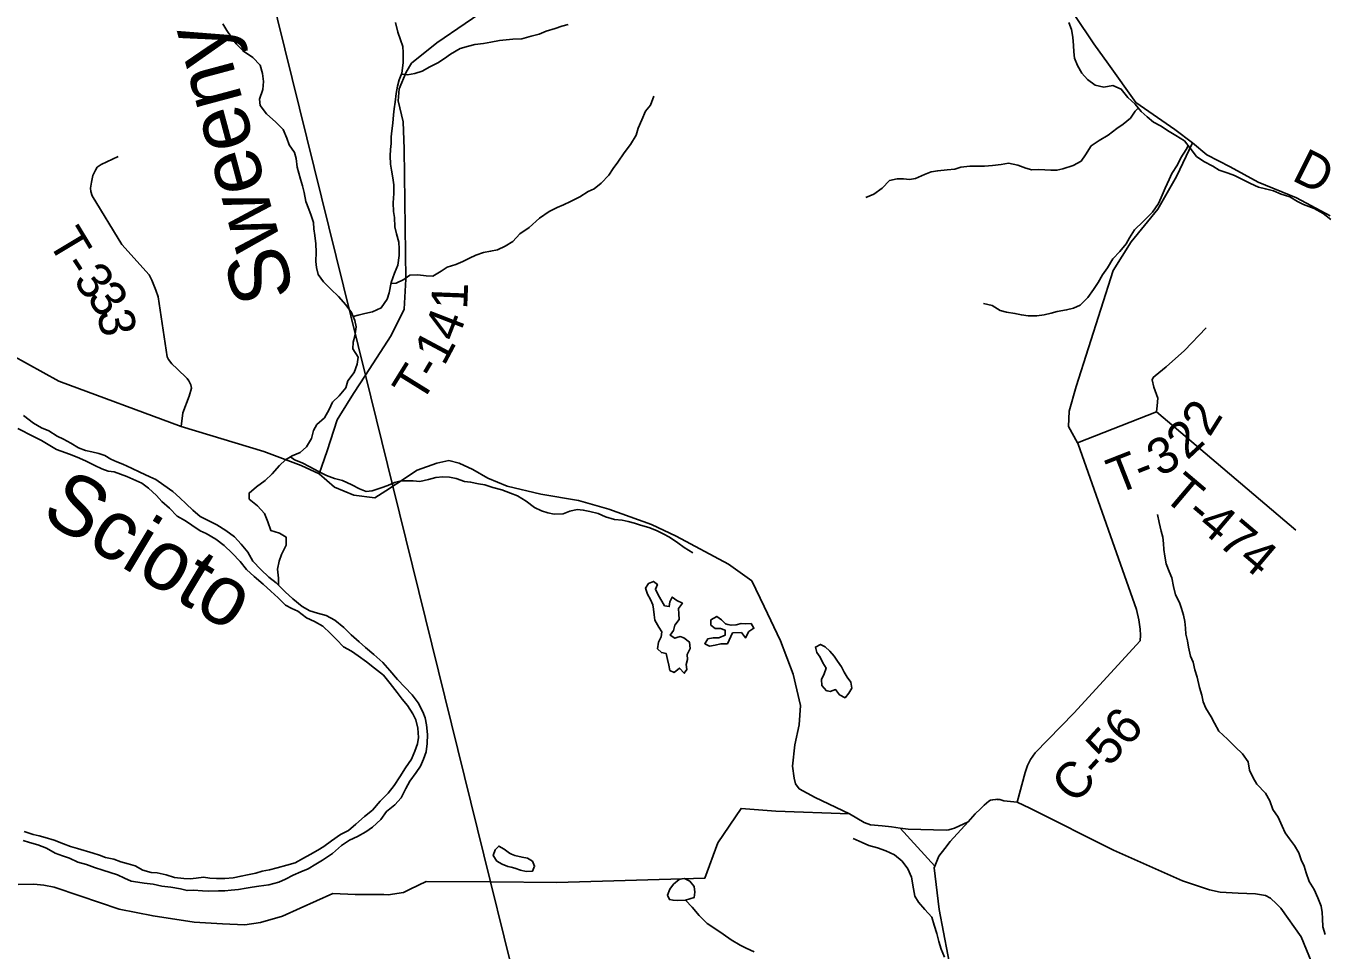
# Model space of a CAD drawing. Extents: x 1624196 to 2029251, y 146837 to 440034.
# Drawn here: x 1799754 to 1810588, y 307319 to 315024 of the extents above; entities that cross this region are included whole.
import ezdxf

# ---------------------------------------------------------------- set-up
doc = ezdxf.new("R2010")
doc.units = 0
for name, color, linetype in [('GM_X_County_Road', 7, 'Continuous'), ('GM_X_County_Road_Text', 7, 'Continuous'), ('GM_X_Minor_Lake', 7, 'Continuous'), ('GM_X_Minor_River', 7, 'Continuous'), ('GM_X_Minor_River_Text', 7, 'Continuous'), ('GM_X_Township', 7, 'Continuous'), ('GM_X_Township_Road', 7, 'Continuous'), ('GM_X_Township_Road_Text', 7, 'Continuous')]:
    doc.layers.add(name, color=color, linetype=linetype)

msp = doc.modelspace()

# ---------------------------------------------------------------- linework, layer by layer
at = {"layer": 'GM_X_County_Road'}
for points in [[(1809483, 314049), (1809335, 314162), (1809009, 314386), (1808783, 314705), (1808659, 314874), (1808500, 315112)], [(1808021, 308553), (1808088, 308800), (1808106, 308857), (1808130, 308908), (1808171, 308963), (1808494, 309294), (1809047, 309898), (1809050, 309945), (1809046, 309995), (1809035, 310071), (1809014, 310157), (1808530, 311536), (1808523, 311549), (1808448, 311684), (1808453, 311813), (1808511, 312018), (1808822, 312986), (1808970, 313224), (1809193, 313496), (1809349, 313770), (1809483, 314049)], [(1810631, 313440), (1810350, 313592), (1810029, 313723), (1809797, 313849), (1809603, 313950), (1809483, 314049)], [(1799635, 312279), (1800027, 312062), (1801049, 311685), (1801736, 311477), (1802049, 311360), (1802200, 311289), (1802328, 311178), (1802488, 311111), (1802663, 311089), (1802786, 311168)], [(1802786, 311168), (1802786, 311168), (1802813, 311186), (1802843, 311205), (1803015, 311319), (1803179, 311379), (1803281, 311400), (1803366, 311379), (1803481, 311326), (1803606, 311253), (1803766, 311186), (1804048, 311119), (1804362, 311066), (1804614, 310994), (1804971, 310867), (1805176, 310769), (1805614, 310536), (1805807, 310396), (1805909, 310182), (1806045, 309896), (1806152, 309618), (1806213, 309359), (1806202, 309196), (1806166, 309029), (1806147, 308852), (1806161, 308752), (1806171, 308704), (1806203, 308663), (1806336, 308591), (1806623, 308455), (1806743, 308382), (1806796, 308363), (1806894, 308354), (1806973, 308345), (1807044, 308335), (1807111, 308326), (1807429, 308319), (1807450, 308322), (1807477, 308328), (1807497, 308336), (1807612, 308387)], [(1807612, 308387), (1807671, 308454), (1807714, 308496), (1807745, 308527), (1807783, 308559), (1807799, 308568), (1807817, 308572), (1807841, 308575), (1807851, 308576), (1807855, 308574), (1807857, 308575), (1807875, 308573), (1807908, 308563), (1808021, 308553)], [(1808021, 308553), (1808127, 308501), (1808824, 308151), (1809398, 307895), (1809623, 307822), (1809713, 307802), (1809863, 307792), (1810007, 307788), (1810091, 307772), (1810134, 307750), (1810182, 307705), (1810219, 307669), (1810388, 307429), (1810478, 307211), (1810530, 307041), (1810580, 306937)], [(1807333, 308017), (1807044, 308335)], [(1807694, 305899), (1807718, 306131), (1807746, 306356), (1807742, 306500), (1807685, 306604), (1807608, 306706), (1807550, 306826), (1807479, 307090), (1807369, 307658), (1807328, 308005), (1807333, 308017), (1807367, 308102), (1807417, 308166), (1807460, 308225), (1807612, 308387)]]:
    msp.add_lwpolyline(points, dxfattribs=at)
at = {"layer": 'GM_X_Minor_Lake'}
for points in [[(1805182, 309924), (1805166, 309919), (1805126, 309945), (1805154, 309983), (1805166, 310029), (1805201, 310075), (1805199, 310123), (1805195, 310167), (1805228, 310210), (1805182, 310232), (1805144, 310262), (1805123, 310222), (1805119, 310182), (1805079, 310190), (1805025, 310281), (1805003, 310327), (1805020, 310367), (1804986, 310393), (1804945, 310375), (1804921, 310335), (1804937, 310287), (1804961, 310241), (1804981, 310197), (1804988, 310160), (1804992, 310114), (1804998, 310070), (1805032, 310012)], [(1805606, 310034), (1805588, 310039), (1805554, 310073), (1805514, 310100), (1805466, 310072), (1805464, 310028), (1805502, 309999), (1805546, 309999), (1805586, 309985), (1805586, 309945), (1805533, 309921), (1805485, 309921), (1805439, 309913), (1805415, 309873), (1805455, 309853), (1805501, 309861), (1805549, 309871), (1805603, 309872), (1805646, 309965)], [(1805032, 310012), (1805058, 309971), (1805051, 309931), (1805029, 309885), (1805021, 309831), (1805053, 309799), (1805093, 309791), (1805103, 309740), (1805114, 309694), (1805124, 309650), (1805160, 309634), (1805203, 309670), (1805243, 309627), (1805265, 309659), (1805259, 309699), (1805271, 309741), (1805268, 309782), (1805294, 309832), (1805286, 309886), (1805240, 309922), (1805210, 309933), (1805182, 309924)], [(1805646, 309965), (1805720, 309966), (1805754, 309922), (1805783, 309974), (1805825, 310002), (1805801, 310042), (1805757, 310040), (1805717, 310041), (1805677, 310031), (1805634, 310027), (1805606, 310034)], [(1806521, 309728), (1806494, 309768), (1806457, 309810), (1806419, 309846), (1806379, 309867), (1806338, 309845), (1806348, 309801), (1806376, 309760), (1806398, 309714), (1806426, 309670), (1806411, 309622), (1806387, 309574), (1806391, 309525), (1806431, 309481), (1806438, 309479)], [(1806438, 309479), (1806461, 309475), (1806505, 309491), (1806539, 309446), (1806585, 309422), (1806617, 309462), (1806640, 309502), (1806632, 309552), (1806602, 309595), (1806576, 309635), (1806554, 309679), (1806521, 309728)], [(1803804, 308118), (1803786, 308126), (1803742, 308161), (1803696, 308185), (1803668, 308153), (1803650, 308107), (1803680, 308061), (1803726, 308034), (1803772, 308014), (1803800, 308010)], [(1803800, 308010), (1803830, 308000), (1803878, 307985), (1803926, 307973), (1803978, 307975), (1803995, 308019), (1803977, 308059), (1803935, 308086), (1803891, 308092), (1803831, 308106), (1803804, 308118)], [(1805224, 307911), (1805201, 307907), (1805155, 307867), (1805124, 307827), (1805104, 307777), (1805120, 307739), (1805150, 307734), (1805190, 307732), (1805255, 307734)], [(1805255, 307734), (1805327, 307758), (1805331, 307802), (1805325, 307848), (1805289, 307892), (1805245, 307915), (1805224, 307911)]]:
    msp.add_lwpolyline(points, dxfattribs=at)
at = {"layer": 'GM_X_Minor_River'}
for points in [[(1802483, 312601), (1802523, 312613), (1802580, 312627), (1802644, 312641), (1802716, 312674), (1802765, 312746), (1802784, 312798), (1802800, 312886), (1802827, 312963), (1802855, 313029), (1802866, 313111), (1802866, 313165), (1802863, 313221), (1802845, 313290), (1802831, 313348), (1802828, 313428), (1802820, 313478), (1802817, 313549), (1802821, 313627), (1802822, 313699), (1802812, 313757), (1802802, 313822), (1802795, 313872), (1802791, 313942), (1802793, 313994), (1802800, 314044), (1802800, 314099), (1802804, 314151), (1802813, 314213), (1802819, 314283), (1802824, 314333), (1802834, 314389), (1802841, 314460), (1802853, 314522), (1802865, 314574), (1802888, 314632), (1802900, 314718), (1802899, 314802), (1802897, 314853), (1802878, 314909), (1802856, 314973), (1802836, 315052)], [(1810159, 313650), (1810091, 313666), (1810033, 313681), (1809967, 313711), (1809899, 313744), (1809833, 313778), (1809779, 313797), (1809705, 313821), (1809653, 313856), (1809577, 313894), (1809517, 313937), (1809463, 314005), (1809415, 314066), (1809343, 314112), (1809287, 314145), (1809215, 314191), (1809157, 314222), (1809105, 314268), (1809053, 314311), (1809004, 314373), (1808944, 314428), (1808888, 314496), (1808818, 314527), (1808744, 314515), (1808670, 314530), (1808606, 314578), (1808560, 314631), (1808524, 314695), (1808498, 314755), (1808493, 314810), (1808491, 314862), (1808484, 314932), (1808474, 314994), (1808452, 315053)], [(1801860, 310361), (1801859, 310420), (1801851, 310494), (1801864, 310562), (1801884, 310618), (1801925, 310696), (1801923, 310762), (1801869, 310795), (1801797, 310817), (1801771, 310890), (1801744, 310960), (1801684, 311023), (1801614, 311079), (1801614, 311129), (1801677, 311181), (1801748, 311233), (1801806, 311289), (1801867, 311359), (1801917, 311405), (1801974, 311440), (1802040, 311468), (1802093, 311514), (1802135, 311584), (1802152, 311650), (1802178, 311700), (1802243, 311756), (1802283, 311826), (1802310, 311886), (1802366, 311940), (1802421, 312006), (1802439, 312064), (1802490, 312134), (1802515, 312204), (1802525, 312262), (1802479, 312332), (1802482, 312387), (1802496, 312437), (1802507, 312515), (1802497, 312567), (1802469, 312634), (1802422, 312700), (1802360, 312769), (1802296, 312829), (1802236, 312892), (1802190, 312952), (1802177, 313011), (1802171, 313061), (1802174, 313139), (1802170, 313207), (1802162, 313276), (1802153, 313334), (1802151, 313386), (1802131, 313444), (1802112, 313497), (1802088, 313561), (1802074, 313635), (1802061, 313692), (1802043, 313746), (1802029, 313796), (1802014, 313846), (1802008, 313919), (1801994, 313969), (1801949, 314033), (1801929, 314090), (1801899, 314160), (1801837, 314223), (1801760, 314291), (1801706, 314362), (1801702, 314414), (1801729, 314494), (1801735, 314561), (1801726, 314627), (1801706, 314697), (1801646, 314762), (1801568, 314814), (1801507, 314875), (1801465, 314933), (1801429, 314986), (1801395, 315042)], [(1802884, 314622), (1802936, 314618), (1802996, 314627), (1803057, 314647), (1803123, 314683), (1803189, 314716), (1803244, 314754), (1803294, 314788), (1803375, 314836), (1803445, 314855), (1803496, 314869), (1803570, 314879), (1803630, 314890), (1803703, 314904), (1803759, 314908), (1803813, 314913), (1803889, 314917), (1803966, 314939), (1804034, 314956), (1804092, 314980), (1804167, 315004), (1804223, 315023), (1804275, 315037)], [(1802798, 312876), (1802842, 312880), (1802905, 312910), (1802955, 312946), (1803023, 312949), (1803092, 312941), (1803148, 312939), (1803216, 312980), (1803267, 313012), (1803339, 313036), (1803397, 313059), (1803452, 313089), (1803506, 313113), (1803568, 313135), (1803629, 313146), (1803687, 313158), (1803749, 313188), (1803814, 313228), (1803871, 313291), (1803949, 313345), (1804036, 313421), (1804117, 313477), (1804185, 313510), (1804237, 313534), (1804294, 313560), (1804374, 313600), (1804443, 313643), (1804493, 313667), (1804550, 313713), (1804614, 313779), (1804651, 313837), (1804689, 313889), (1804742, 313967), (1804795, 314035), (1804843, 314115), (1804860, 314173), (1804890, 314241), (1804921, 314313), (1804963, 314365), (1804990, 314439)], [(1809030, 314340), (1809005, 314313), (1808965, 314255), (1808904, 314205), (1808852, 314169), (1808779, 314114), (1808705, 314070), (1808636, 314024), (1808591, 313950), (1808555, 313898), (1808487, 313860), (1808402, 313833), (1808352, 313821), (1808302, 313821), (1808251, 313826), (1808197, 313828), (1808143, 313826), (1808093, 313839), (1808027, 313863), (1807947, 313880), (1807886, 313868), (1807814, 313862), (1807748, 313855), (1807625, 313855), (1807551, 313846), (1807501, 313830), (1807437, 313824), (1807358, 313817), (1807304, 313807), (1807248, 313785), (1807171, 313752), (1807121, 313744), (1807071, 313750), (1807019, 313749), (1806956, 313735), (1806894, 313671), (1806825, 313623), (1806757, 313594)], [(1809447, 314026), (1809429, 313993), (1809386, 313925), (1809356, 313867), (1809311, 313795), (1809287, 313743), (1809254, 313673), (1809221, 313595), (1809199, 313543), (1809148, 313473), (1809070, 313393), (1808999, 313324), (1808956, 313258), (1808930, 313208), (1808875, 313144), (1808819, 313082), (1808774, 313008), (1808733, 312948), (1808695, 312884), (1808658, 312828), (1808610, 312760), (1808545, 312696), (1808491, 312672), (1808432, 312657), (1808354, 312643), (1808304, 312629), (1808246, 312616), (1808183, 312608), (1808113, 312608), (1808055, 312615), (1808001, 312627), (1807931, 312637), (1807877, 312652), (1807811, 312692), (1807738, 312711)], [(1810637, 313410), (1810571, 313461), (1810497, 313501), (1810407, 313536), (1810357, 313562), (1810293, 313599), (1810223, 313623), (1810159, 313650)], [(1800686, 307884), (1800738, 307876), (1800814, 307867), (1800888, 307851), (1800963, 307842), (1801043, 307828), (1801097, 307815), (1801151, 307819), (1801225, 307812), (1801280, 307810), (1801360, 307812), (1801412, 307813), (1801464, 307817), (1801525, 307823), (1801589, 307834), (1801641, 307842), (1801697, 307850), (1801778, 307863), (1801862, 307885), (1801919, 307909), (1801981, 307944), (1802047, 307970), (1802106, 307996), (1802170, 308034), (1802227, 308069), (1802309, 308123), (1802384, 308189), (1802451, 308235), (1802519, 308264), (1802587, 308304), (1802644, 308344), (1802713, 308406), (1802759, 308474), (1802830, 308529), (1802882, 308589), (1802923, 308665), (1802954, 308727), (1803008, 308799), (1803043, 308853), (1803069, 308909), (1803090, 308971), (1803100, 309042), (1803103, 309116), (1803095, 309196), (1803083, 309254), (1803064, 309305), (1803024, 309381), (1802974, 309446), (1802913, 309510), (1802851, 309575), (1802787, 309651), (1802729, 309716), (1802655, 309783), (1802586, 309841), (1802532, 309890), (1802466, 309948), (1802404, 310009), (1802330, 310070), (1802256, 310108), (1802184, 310127), (1802122, 310147), (1802058, 310184), (1801980, 310248), (1801916, 310305), (1801840, 310380), (1801778, 310428), (1801711, 310493), (1801647, 310561), (1801605, 310636), (1801547, 310704), (1801494, 310763), (1801420, 310818), (1801344, 310864), (1801274, 310901), (1801206, 310935), (1801144, 310988), (1801090, 311040), (1801036, 311089), (1800978, 311143), (1800904, 311194), (1800836, 311242), (1800786, 311265), (1800702, 311304), (1800634, 311338), (1800562, 311369), (1800512, 311391), (1800462, 311411), (1800410, 311442), (1800360, 311460), (1800304, 311472), (1800250, 311483), (1800192, 311507), (1800128, 311546), (1800066, 311578), (1800014, 311605), (1799944, 311649), (1799884, 311674), (1799816, 311712), (1799732, 311777)], [(1799685, 311669), (1799817, 311602), (1799883, 311567), (1799953, 311525), (1800009, 311492), (1800085, 311464)], [(1800085, 311464), (1800139, 311445), (1800199, 311419), (1800255, 311396), (1800327, 311360), (1800387, 311331), (1800439, 311313), (1800490, 311305), (1800542, 311288), (1800594, 311268), (1800670, 311233), (1800720, 311211), (1800776, 311171), (1800842, 311110), (1800887, 311060), (1800951, 311003), (1801015, 310938), (1801083, 310898), (1801137, 310861), (1801207, 310815), (1801257, 310792), (1801337, 310744), (1801407, 310693), (1801473, 310629), (1801540, 310558), (1801592, 310493), (1801658, 310433), (1801732, 310370), (1801796, 310312), (1801856, 310255), (1801919, 310194), (1801971, 310166), (1802021, 310144), (1802093, 310089), (1802161, 310059), (1802229, 310018), (1802293, 309957), (1802343, 309907), (1802403, 309848), (1802469, 309810), (1802523, 309771), (1802593, 309723), (1802659, 309670), (1802735, 309610), (1802790, 309541), (1802850, 309466), (1802892, 309410), (1802936, 309358), (1802979, 309287), (1803005, 309237), (1803021, 309170), (1803028, 309092), (1803018, 309038), (1802997, 308978), (1802969, 308910), (1802918, 308838), (1802871, 308764), (1802823, 308692), (1802774, 308628), (1802708, 308560), (1802643, 308486), (1802576, 308433), (1802506, 308369), (1802443, 308315), (1802377, 308281), (1802302, 308229), (1802237, 308182), (1802187, 308152), (1802125, 308116), (1802068, 308084), (1801998, 308047), (1801929, 308027), (1801849, 308005), (1801785, 307988), (1801724, 307976), (1801672, 307960), (1801600, 307945), (1801547, 307935), (1801481, 307921), (1801411, 307914), (1801343, 307914), (1801288, 307918), (1801234, 307925), (1801174, 307917), (1801122, 307911), (1801070, 307916), (1800991, 307924), (1800923, 307945), (1800847, 307961), (1800797, 307966), (1800729, 307984), (1800665, 308020), (1800607, 308037), (1800545, 308053), (1800485, 308076), (1800418, 308090), (1800366, 308109), (1800314, 308125), (1800184, 308166), (1800126, 308182), (1800066, 308203)], [(1801960, 311432), (1801992, 311406), (1802056, 311382), (1802120, 311347), (1802192, 311309), (1802260, 311276), (1802326, 311250), (1802394, 311235), (1802470, 311199), (1802536, 311164), (1802590, 311142), (1802642, 311147), (1802715, 311173), (1802771, 311191), (1802827, 311217), (1802882, 311230), (1802934, 311232), (1802984, 311232), (1803038, 311227), (1803111, 311243), (1803173, 311259), (1803231, 311264), (1803285, 311262), (1803341, 311250), (1803411, 311225), (1803462, 311221), (1803528, 311206), (1803580, 311198), (1803648, 311176), (1803722, 311155), (1803794, 311129), (1803854, 311106), (1803924, 311062), (1803994, 311009), (1804054, 310980), (1804106, 310964), (1804160, 310952), (1804233, 310957), (1804289, 310977), (1804351, 310991), (1804401, 310988), (1804456, 310976), (1804526, 310958), (1804588, 310931), (1804662, 310909), (1804726, 310902), (1804776, 310892), (1804828, 310878), (1804880, 310861), (1804948, 310843), (1805012, 310818), (1805068, 310788), (1805120, 310761), (1805190, 310715), (1805244, 310676), (1805314, 310632)], [(1810590, 307448), (1810570, 307512), (1810567, 307581), (1810563, 307631), (1810556, 307685), (1810528, 307754), (1810496, 307824), (1810454, 307890), (1810429, 307963), (1810413, 308019), (1810389, 308071), (1810368, 308128), (1810332, 308190), (1810292, 308247), (1810254, 308297), (1810231, 308351), (1810197, 308426), (1810151, 308490), (1810126, 308563), (1810090, 308627), (1810020, 308702), (1809988, 308754), (1809959, 308818), (1809947, 308887), (1809899, 308955), (1809838, 309014), (1809774, 309078), (1809702, 309143), (1809666, 309210), (1809639, 309264), (1809593, 309336), (1809571, 309387), (1809559, 309443), (1809542, 309507), (1809520, 309594), (1809501, 309656), (1809487, 309718), (1809467, 309769), (1809450, 309845), (1809440, 309897), (1809426, 309954), (1809423, 310004), (1809419, 310058), (1809407, 310110), (1809390, 310166), (1809374, 310217), (1809340, 310281), (1809323, 310349), (1809309, 310422), (1809287, 310474), (1809262, 310538), (1809252, 310603), (1809244, 310659), (1809241, 310709), (1809235, 310761), (1809221, 310812), (1809204, 310884), (1809190, 310950)], [(1799731, 308231), (1799783, 308216), (1799853, 308196), (1799925, 308167), (1799997, 308127), (1800059, 308104), (1800117, 308086), (1800185, 308051), (1800259, 308033), (1800325, 308006), (1800394, 307984), (1800456, 307964), (1800516, 307945), (1800576, 307917), (1800632, 307894), (1800686, 307884)], [(1800066, 308203), (1799990, 308235), (1799914, 308258), (1799864, 308272), (1799813, 308282), (1799739, 308307)], [(1807414, 307260), (1807386, 307326), (1807368, 307391), (1807349, 307457), (1807327, 307525), (1807307, 307592), (1807250, 307658), (1807196, 307719), (1807168, 307769), (1807156, 307829), (1807139, 307926), (1807107, 307996), (1807060, 308059), (1806998, 308113), (1806924, 308146), (1806856, 308170), (1806784, 308191), (1806728, 308215), (1806653, 308250)], [(1805826, 307304), (1805760, 307334), (1805710, 307358), (1805636, 307403), (1805568, 307452), (1805500, 307498), (1805435, 307541), (1805367, 307607), (1805309, 307676), (1805255, 307734)]]:
    msp.add_lwpolyline(points, dxfattribs=at)
at = {"layer": 'GM_X_Township'}
for points in [[(1793842, 325957), (1794760, 325677), (1795508, 325685), (1796776, 323969), (1796838, 323914), (1797270, 323640), (1800145, 321795), (1800213, 321753), (1800750, 319544), (1800824, 319242), (1800870, 319053), (1802585, 312112), (1802813, 311186), (1803628, 307887), (1804881, 302812), (1805039, 302173), (1805904, 298671)], [(1805904, 298671), (1805039, 302173), (1804881, 302812), (1803628, 307887), (1802813, 311186), (1802585, 312112), (1800870, 319053), (1800824, 319242), (1800750, 319544), (1800213, 321753), (1800145, 321795), (1797270, 323640), (1796838, 323914), (1797487, 323721), (1805791, 322873), (1805881, 322864), (1817859, 320768), (1818633, 320632), (1821298, 320165), (1821671, 320101), (1822343, 318443)]]:
    msp.add_lwpolyline(points, dxfattribs=at)
at = {"layer": 'GM_X_Township_Road'}
for points in [[(1802908, 313999), (1802908, 314001), (1802898, 314225), (1802858, 314401), (1802867, 314500), (1802925, 314638), (1802968, 314713), (1803179, 314884), (1803652, 315206)], [(1802371, 311775), (1802371, 311775), (1802486, 311959), (1802584, 312112), (1802799, 312444), (1802907, 312664), (1802923, 312913), (1802908, 313996), (1802908, 313999)], [(1801049, 311685), (1801061, 311797), (1801116, 311937), (1801134, 312003), (1801129, 312033), (1801113, 312065), (1801099, 312085), (1801014, 312165), (1800969, 312207), (1800942, 312242), (1800932, 312266), (1800855, 312766), (1800837, 312822), (1800804, 312906), (1800781, 312948), (1800553, 313202), (1800306, 313608), (1800295, 313643), (1800293, 313672), (1800299, 313722), (1800311, 313777), (1800334, 313823), (1800348, 313846), (1800382, 313870), (1800522, 313937)], [(1809188, 311856), (1809194, 311921), (1809159, 312013), (1809146, 312074), (1809153, 312092), (1809172, 312107), (1809262, 312183), (1809415, 312317), (1809597, 312507)], [(1808523, 311549), (1809183, 311806), (1809188, 311856), (1809188, 311856)], [(1809183, 311806), (1810343, 310820)], [(1802200, 311289), (1802265, 311482), (1802349, 311740), (1802371, 311775)], [(1802738, 307781), (1802775, 307780), (1802902, 307797), (1802958, 307825), (1803092, 307891), (1803628, 307887), (1804180, 307882), (1805416, 307919), (1805524, 308213), (1805718, 308499), (1806006, 308477), (1806623, 308455)], [(1799688, 307865), (1799818, 307869), (1799902, 307860), (1799990, 307842), (1800202, 307771), (1800530, 307660), (1800814, 307603), (1801157, 307550), (1801392, 307536), (1801578, 307529), (1801710, 307548), (1801894, 307602), (1802040, 307667), (1802313, 307789), (1802498, 307783), (1802738, 307781), (1802738, 307781)]]:
    msp.add_lwpolyline(points, dxfattribs=at)

# ---------------------------------------------------------------- texts
at = {"layer": 'GM_X_County_Road_Text'}
for s, rotation, p in [('D', 333.6011, (1810301, 313743)), ('C-56', 47.5643, (1808502, 308526))]:
    msp.add_text(s, height=300, rotation=rotation, dxfattribs=at).set_placement(p)
at = {"layer": 'GM_X_Minor_River_Text'}
for s, rotation, p in [('Sweeny', 104.9989, (1801997, 312787)), ('Scioto', 328.997, (1799864, 310924))]:
    msp.add_text(s, height=500, rotation=rotation, dxfattribs=at).set_placement(p)
at = {"layer": 'GM_X_Township_Road_Text'}
for s, rotation, p in [('T', 301.0468, (1799930, 313229)), ('-', 303.0662, (1800051, 313027)), ('3', 309.1604, (1800139, 312895)), ('3', 306.3308, (1800253, 312755)), ('1', 87.7422, (1803433, 312657)), ('3', 279.0611, (1800348, 312641)), ('4', 68.786, (1803345, 312379)), ('1', 61.9286, (1803241, 312181)), ('T', 58.1859, (1803049, 311865)), ('-', 59.2253, (1803171, 312061)), ('2', 57.846, (1809625, 311589)), ('2', 43.2674, (1809438, 311398)), ('3', 28.6888, (1809209, 311261)), ('T', 21.3995, (1808847, 311116)), ('-', 21.3995, (1809056, 311198)), ('T-474', 319.764, (1809223, 311092))]:
    msp.add_text(s, height=300, rotation=rotation, dxfattribs=at).set_placement(p)

doc.saveas('drawing.dxf')
